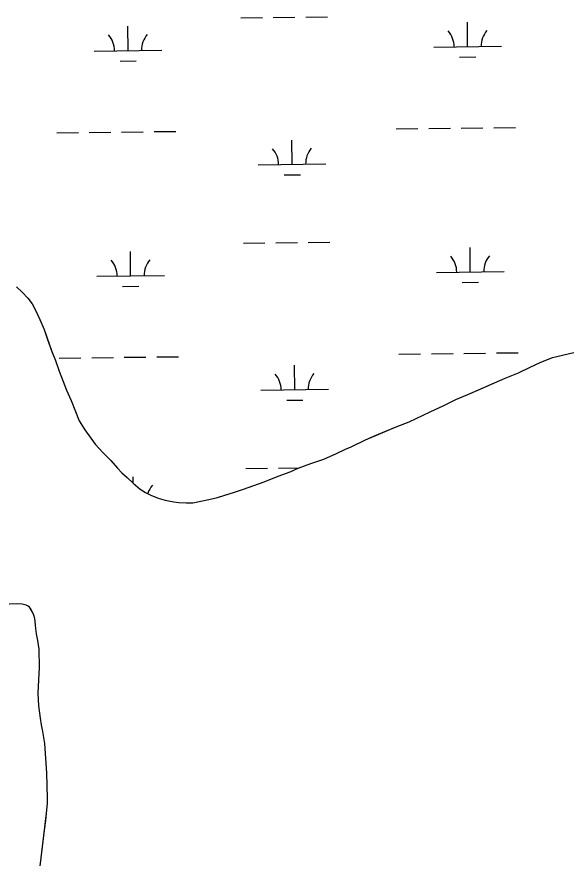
# Model space of a CAD drawing. Extents: x 3684037 to 3722149, y 433263 to 459021.
# Drawn here: x 3711664 to 3712479, y 449351 to 450594 of the extents above; entities that cross this region are included whole.
import ezdxf

# ---------------------------------------------------------------- set-up
doc = ezdxf.new("R2010")
doc.units = 0
doc.layers.add('V-TOPO-SHOR', color=7, linetype='Continuous')
doc.layers.add('V-WETL-SWMP', color=7, linetype='Continuous')

msp = doc.modelspace()

# ---------------------------------------------------------------- linework, layer by layer
at = {"layer": 'V-TOPO-SHOR'}
for points in [[(3711663.3, 450194.8), (3711671.4, 450187.1), (3711680.1, 450178.5), (3711686.5, 450169.9), (3711692, 450159.4), (3711697.8, 450146.9), (3711703.9, 450131.8), (3711709, 450117.3), (3711715.3, 450099.4), (3711720.8, 450086.4), (3711726.3, 450070.4), (3711732.1, 450055.1), (3711737.3, 450042.6), (3711743.9, 450027.2), (3711749.4, 450013.3), (3711756, 449997.4), (3711764.3, 449984), (3711779.6, 449962.9), (3711791, 449950.3), (3711802.8, 449938.6), (3711812.5, 449927.4), (3711819, 449920.3), (3711826.8, 449913.4), (3711835.5, 449905.1), (3711845.8, 449896.5), (3711853.7, 449891.6), (3711861.9, 449887.5), (3711872.8, 449883.1), (3711882.7, 449879.9), (3711895.7, 449877.5), (3711903, 449876.5), (3711914, 449876.1), (3711923.7, 449876.3), (3711947.5, 449881.1), (3711960.2, 449883.8), (3711971, 449887.3), (3711985.2, 449892), (3711998.9, 449896.3), (3712012.5, 449901.2), (3712029, 449907.3), (3712049.7, 449915.5), (3712067.6, 449922.1)], [(3712067.6, 449922.1), (3712079.3, 449927.3), (3712098.3, 449934.2), (3712117.3, 449940.7), (3712136.1, 449949), (3712149.2, 449955.3), (3712157.7, 449958.6), (3712178.8, 449969.1), (3712195.5, 449976.3), (3712224.3, 449988.4), (3712243.3, 449995.8), (3712274.6, 450010.4), (3712294.5, 450020), (3712312.4, 450028.6), (3712330.3, 450036), (3712344.8, 450042.4), (3712385.5, 450060.2), (3712405.1, 450067.9), (3712422.2, 450076.5), (3712437, 450083.1), (3712455.4, 450090.5), (3712486.9, 450098.3)], [(3711696.9, 449327.4), (3711704.6, 449392.7), (3711706.4, 449407.1), (3711707.6, 449417.7), (3711708.8, 449432.2), (3711709, 449439.9), (3711707.9, 449476.9), (3711705.2, 449520.9), (3711702.3, 449538.7), (3711700.3, 449548.3), (3711698.7, 449558.4), (3711696.2, 449576.3), (3711695, 449595), (3711696.9, 449623.9), (3711697.2, 449632.3), (3711696.8, 449660.3), (3711694.7, 449672.8), (3711692.8, 449682.5), (3711691.8, 449690.7), (3711691.3, 449695.5), (3711690.7, 449701.4), (3711690.3, 449705.1), (3711688.9, 449710.4), (3711687.1, 449714.8), (3711684.6, 449718.8), (3711682.4, 449721.9), (3711680.7, 449723.5), (3711677.5, 449725.2), (3711671.6, 449726.6), (3711665.1, 449727.2), (3711627.2, 449725.5)]]:
    msp.add_lwpolyline(points, dxfattribs=at)
at = {"layer": 'V-WETL-SWMP'}
for p, q in [((3711994.6, 450592.2), (3712026.6, 450592.6)), ((3712042.6, 450592.7), (3712074.6, 450593.1)), ((3712090.6, 450593.3), (3712122.6, 450593.7)), ((3712329.9, 450549.7), (3712329.5, 450585.7)), ((3711828.1, 450543.8), (3711827.6, 450579.8)), ((3712279.9, 450549.1), (3712379.9, 450550.2)), ((3711778.1, 450543.2), (3711878.1, 450544.4)), ((3712318.1, 450534.1), (3712342.1, 450534.4)), ((3711816.2, 450528.2), (3711840.2, 450528.5)), ((3711722.6, 450422.5), (3711754.6, 450422.9)), ((3711770.6, 450423.1), (3711802.6, 450423.4)), ((3711818.6, 450423.6), (3711850.6, 450424)), ((3711866.6, 450424.2), (3711898.6, 450424.6)), ((3712224.5, 450428.4), (3712256.5, 450428.7)), ((3712272.5, 450428.9), (3712304.5, 450429.3)), ((3712320.5, 450429.5), (3712352.5, 450429.8)), ((3712368.5, 450430), (3712400.5, 450430.4)), ((3712070.5, 450375.8), (3712070.1, 450411.8)), ((3712020.5, 450375.2), (3712120.5, 450376.4)), ((3712058.7, 450360.2), (3712082.7, 450360.5)), ((3712046.4, 450260.1), (3712078.4, 450260.5)), ((3712094.4, 450260.7), (3712126.4, 450261)), ((3711998.5, 450259.5), (3712030.4, 450259.9)), ((3712333.8, 450217), (3712333.4, 450253)), ((3711831.9, 450211.2), (3711831.5, 450247.2)), ((3711781.9, 450210.6), (3711881.9, 450211.7)), ((3712283.8, 450216.4), (3712383.8, 450217.6)), ((3712322, 450201.4), (3712346, 450201.7)), ((3711820.1, 450195.6), (3711844.1, 450195.9)), ((3711726.5, 450089.9), (3711758.5, 450090.2)), ((3711774.5, 450090.4), (3711806.5, 450090.8)), ((3711822.5, 450091), (3711854.5, 450091.4)), ((3711870.5, 450091.5), (3711902.5, 450091.9)), ((3712228.4, 450095.7), (3712260.4, 450096.1)), ((3712276.4, 450096.3), (3712308.4, 450096.6)), ((3712324.4, 450096.8), (3712356.4, 450097.2)), ((3712372.4, 450097.4), (3712404.4, 450097.7)), ((3712074.4, 450043.2), (3712074, 450079.2)), ((3712024.4, 450042.6), (3712124.4, 450043.7)), ((3712062.6, 450027.6), (3712086.6, 450027.9)), ((3712002.3, 449926.9), (3712034.3, 449927.3)), ((3712050.3, 449927.4), (3712080.6, 449927.8)), ((3711835.5, 449905.1), (3711835.4, 449914.5))]:
    msp.add_line(p, q, dxfattribs=at)
for points in [[(3711663.3, 450194.8), (3711671.4, 450187.1), (3711680.1, 450178.5), (3711686.5, 450169.9), (3711692, 450159.4), (3711697.8, 450146.9), (3711703.9, 450131.8), (3711715.3, 450099.4), (3711720.8, 450086.4), (3711726.3, 450070.4), (3711732.1, 450055.1), (3711737.3, 450042.6), (3711743.9, 450027.2), (3711749.4, 450013.3), (3711756, 449997.4), (3711764.3, 449984), (3711779.6, 449962.9), (3711791, 449950.3), (3711802.8, 449938.6), (3711812.5, 449927.4), (3711819, 449920.3), (3711826.8, 449913.4), (3711835.5, 449905.1), (3711845.8, 449896.5), (3711853.7, 449891.6), (3711861.8, 449887.5), (3711872.8, 449883.1), (3711882.7, 449879.9), (3711895.7, 449877.5), (3711903, 449876.5), (3711914, 449876.1), (3711923.7, 449876.3), (3711947.5, 449881.1), (3711960.2, 449883.8), (3711985.2, 449892), (3711998.9, 449896.3), (3712029, 449907.3), (3712049.7, 449915.5), (3712067.6, 449922.1), (3712079.3, 449927.3), (3712098.3, 449934.2), (3712117.3, 449940.7), (3712136.1, 449949), (3712149.2, 449955.3), (3712157.7, 449958.6), (3712178.8, 449969.1), (3712224.3, 449988.4), (3712243.3, 449995.8), (3712274.6, 450010.4), (3712294.5, 450020), (3712312.4, 450028.6), (3712330.3, 450036), (3712385.5, 450060.2), (3712405.1, 450067.9), (3712422.2, 450076.5), (3712437, 450083.1)], [(3712437, 450083.1), (3712455.4, 450090.5), (3712486.9, 450098.3)], [(3711697.2, 449632.3), (3711696.8, 449660.3), (3711694.7, 449672.8), (3711692.8, 449682.5), (3711691.8, 449690.7), (3711690.3, 449705.1), (3711688.9, 449710.4), (3711687.1, 449714.8), (3711684.7, 449718.8), (3711682.4, 449721.9), (3711680.7, 449723.5), (3711677.5, 449725.2), (3711671.6, 449726.6), (3711665.1, 449727.2), (3711627.2, 449725.5)], [(3711696.9, 449327.4), (3711707.6, 449417.7), (3711708.8, 449432.2), (3711709, 449439.9), (3711707.9, 449476.9), (3711705.2, 449520.9), (3711702.3, 449538.7), (3711700.3, 449548.3), (3711698.7, 449558.4), (3711696.2, 449576.3), (3711695, 449595), (3711696.9, 449623.9), (3711697.2, 449632.3)]]:
    msp.add_lwpolyline(points, dxfattribs=at)
for centre, start, end in [((3712274.7, 450549.5), 359.8949, 41.4385), ((3712385.2, 450550.8), 139.8949, 181.4385), ((3711772.8, 450543.7), 359.8949, 41.4385), ((3711883.3, 450544.9), 139.8949, 181.4385), ((3712015.3, 450375.6), 359.8949, 41.4385), ((3712125.7, 450376.9), 139.8949, 181.4385), ((3712278.6, 450216.8), 359.8949, 41.4385), ((3712389, 450218.1), 139.8949, 181.4385), ((3711776.7, 450211), 359.8949, 41.4385), ((3711887.2, 450212.3), 139.8949, 181.4385), ((3712019.1, 450043), 359.8949, 41.4385), ((3712129.6, 450044.3), 139.8949, 181.4385), ((3711891, 449879.6), 139.8949, 163.2722)]:
    msp.add_arc(centre, 35.2, start, end, dxfattribs=at)

doc.saveas('drawing.dxf')
